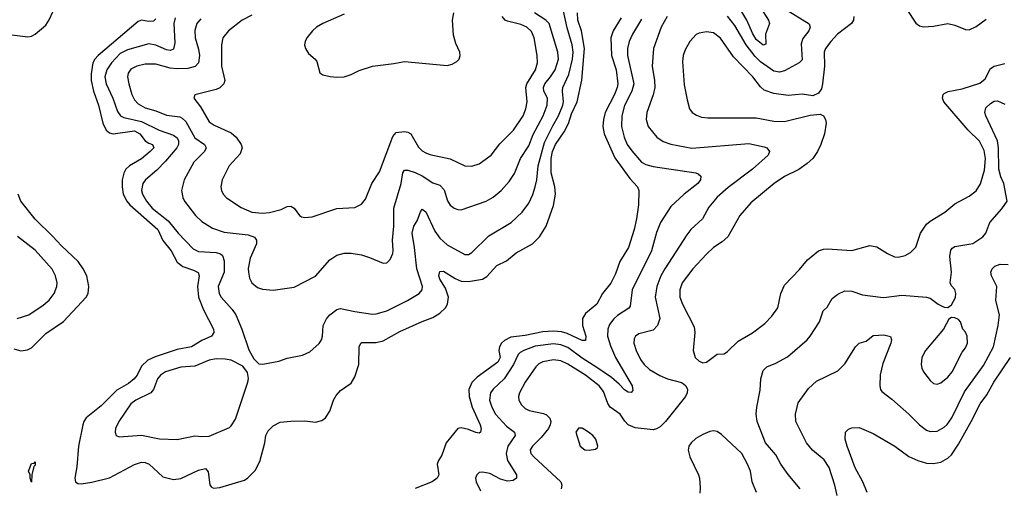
# Model space of a CAD drawing. Header units: inches. Extents: x 1305375 to 1407406, y 744550 to 841633.
# Tile 372 of 509: x 1352804 to 1358348, y 821033 to 823672. Entities that reach past the tile are written whole.
import ezdxf

# ---------------------------------------------------------------- set-up
doc = ezdxf.new("R2010")
doc.units = ezdxf.units.IN
doc.header["$MEASUREMENT"] = 0
doc.layers.add('B3852', color=7, linetype='Continuous')

msp = doc.modelspace()

# ---------------------------------------------------------------- linework, layer by layer
at = {"layer": 'B3852', "color": 5}
for points, elevation in [([(1352650, 823600.5), (1352850, 823576.2), (1352870, 823579.7), (1352890, 823591.2), (1352950, 823640.7), (1352970, 823670.3), (1352990, 823716.1), (1353010, 823767.6), (1353014.2, 823790), (1353007.1, 823870), (1352996.3, 823910), (1352985.3, 823930), (1352956.3, 823956.3), (1352890, 823990.3), (1352870.3, 824010), (1352860.8, 824030), (1352858.5, 824050), (1352872, 824130), (1352870.8, 824150), (1352818.7, 824270), (1352812.1, 824352.1), (1352774.4, 824470)], 1220), ([(1353570, 823676.3), (1353556.2, 823663.8), (1353530, 823662.3), (1353490, 823669.8), (1353470, 823662.2), (1353245.7, 823470), (1353226.5, 823450), (1353215.7, 823430), (1353206.6, 823366.6), (1353206.6, 823330), (1353219.3, 823270), (1353247, 823190), (1353272.6, 823090), (1353290, 823049.4), (1353310, 823034.8), (1353330, 823029.7), (1353450, 823046.8), (1353479.6, 823030), (1353510.1, 822990.1), (1353530, 822977), (1353551.8, 822970), (1353559.6, 822950), (1353539.1, 822930), (1353490, 822888.6), (1353421.1, 822850), (1353401.9, 822830), (1353390, 822806.9), (1353380.5, 822770), (1353380.3, 822730), (1353387.1, 822690), (1353406.3, 822650), (1353423.3, 822630), (1353580.7, 822490), (1353610, 822429.5), (1353656.8, 822370), (1353690, 822306.2), (1353722.2, 822282.2), (1353782.5, 822262.5), (1353807.8, 822247.8), (1353814.3, 822230), (1353805.5, 822170), (1353810.7, 822110), (1353837.8, 822037.8), (1353895, 821930), (1353896.9, 821910), (1353883.6, 821890), (1353830, 821866.4), (1353770.4, 821829.6), (1353690, 821815.6), (1353565.8, 821774.2), (1353525.2, 821754.8), (1353490, 821721), (1353464.4, 821670), (1353449, 821650), (1353415.7, 821624.3), (1353350, 821586.2), (1353263.1, 821496.9), (1353178.5, 821430), (1353165.3, 821410), (1353159.1, 821390), (1353134.6, 821270), (1353126.2, 821153.8), (1353114.3, 821090), (1353117.1, 821070), (1353130, 821061.1), (1353150, 821058.6), (1353210, 821068.1), (1353310, 821093.1), (1353450, 821166.4), (1353490, 821180.6), (1353510, 821179.3), (1353532, 821170), (1353610, 821098), (1353670, 821083.6), (1353710, 821089.2), (1353810, 821135), (1353850, 821144.1), (1353865.4, 821125.4), (1353873.7, 821053.7), (1353881.3, 821041.3), (1353894.4, 821034.4), (1353930, 821038.6), (1354070, 821078.5), (1354088.7, 821091.3), (1354130, 821133.8), (1354156.1, 821183.9), (1354184.1, 821290), (1354190, 821330.7), (1354202.9, 821357.1), (1354230, 821384.9), (1354270, 821404.9), (1354330, 821411.8), (1354410, 821413.4), (1354470, 821406.3), (1354504.1, 821415.9), (1354525.1, 821430), (1354550, 821468), (1354570.7, 821529.3), (1354585.1, 821554.9), (1354610, 821583.7), (1354670, 821624.9), (1354690, 821660.4), (1354714, 821730), (1354714.5, 821830), (1354723.6, 821850), (1354730, 821854.3), (1354810, 821854), (1354850, 821863.8), (1354943.8, 821916.2), (1355070, 821973), (1355130, 821994.2), (1355170, 822018.5), (1355201.5, 822050), (1355213.1, 822070), (1355217.3, 822110), (1355200.4, 822160.4), (1355170, 822211.8), (1355164.3, 822230), (1355170, 822253.4), (1355190, 822255.2), (1355254.9, 822214.9), (1355290, 822200.5), (1355330, 822198), (1355410, 822210.7), (1355434.4, 822225.6), (1355490, 822287), (1355545.2, 822314.8), (1355600, 822360), (1355690.7, 822410), (1355730, 822450.2), (1355768.7, 822510), (1355810, 822626), (1355820.8, 822690), (1355816.5, 822730), (1355796.3, 822810), (1355795.9, 822890), (1355803.4, 822930), (1355821.3, 822970), (1355870, 823040.1), (1355893.3, 823086.7), (1355910, 823141.8), (1355941.9, 823210), (1355968.6, 823331.4), (1355983.3, 823510), (1355967.2, 823610), (1355946.3, 823670), (1355944, 823710)], 1220), ([(1353678.3, 823681.7), (1353672.4, 823650), (1353677.7, 823542.3), (1353670, 823506), (1353650, 823498.4), (1353630, 823502.3), (1353570, 823529.4), (1353530, 823536.2), (1353410, 823502.9), (1353370, 823480.7), (1353319.8, 823430), (1353293.7, 823390), (1353283.9, 823350), (1353290.1, 823310), (1353327.5, 823230), (1353355.1, 823155.1), (1353371, 823131), (1353390, 823121.2), (1353490, 823099.4), (1353589.1, 823049.1), (1353670, 823021.2), (1353690, 823006.3), (1353697.9, 822990), (1353697, 822970), (1353688.1, 822950), (1353625.5, 822874.5), (1353576, 822824), (1353511.2, 822770), (1353496.5, 822750), (1353489.4, 822710.6), (1353494.8, 822690), (1353517.7, 822650), (1353550, 822610.9), (1353639.1, 822539.1), (1353695, 822470), (1353781.2, 822381.2), (1353810, 822366.5), (1353910, 822360.7), (1353933.5, 822353.5), (1353944.8, 822344.8), (1353954.3, 822314.3), (1353955, 822250), (1353921.3, 822170), (1353927.3, 822130), (1353938.9, 822110), (1354000.7, 822040.7), (1354020.5, 822010), (1354055.3, 821930), (1354093.4, 821813.4), (1354121.7, 821761.7), (1354150, 821734), (1354172.8, 821732.8), (1354262, 821750), (1354310, 821765.3), (1354396.6, 821783.4), (1354437.4, 821802.6), (1354490, 821848.9), (1354503.1, 821870), (1354508.5, 821890), (1354511.8, 821950), (1354531.6, 821988.4), (1354550, 822010.2), (1354590, 822040.3), (1354610, 822046.4), (1354691.6, 822028.4), (1354790, 822013.4), (1354810, 822014.9), (1354870, 822032.2), (1354987, 822090), (1355053.5, 822130), (1355069.8, 822150), (1355072.5, 822170), (1355039.9, 822270), (1355027.3, 822390), (1355012.9, 822470), (1355023.7, 822510), (1355041.4, 822538.6), (1355060.4, 822590), (1355070, 822604.4), (1355090, 822590.3), (1355141.9, 822481.9), (1355170, 822441.6), (1355210, 822404.5), (1355310, 822348.9), (1355330, 822350.3), (1355350, 822361.1), (1355445.1, 822454.9), (1355571.1, 822530), (1355632.4, 822587.6), (1355670, 822639.5), (1355692.6, 822687.4), (1355706.4, 822730), (1355715.2, 822770), (1355722.8, 822850), (1355758.7, 822981.3), (1355804.9, 823075.1), (1355837.3, 823130), (1355861.5, 823190), (1355865.2, 823210), (1355859.9, 823270), (1355862.4, 823290), (1355896.3, 823363.7), (1355916.8, 823450), (1355919.2, 823490), (1355914.8, 823530), (1355885.7, 823625.7), (1355863.7, 823730)], 1240), ([(1353823.8, 823676.2), (1353801.8, 823650), (1353789.5, 823610.5), (1353791.3, 823570), (1353810, 823506), (1353815.2, 823470), (1353809.5, 823430), (1353791.7, 823408.3), (1353750, 823398), (1353690, 823395.1), (1353650, 823398.8), (1353570, 823421.3), (1353510, 823421.6), (1353462.4, 823410), (1353430, 823392.5), (1353414.7, 823370), (1353411, 823350), (1353417.7, 823310), (1353435.8, 823250), (1353450, 823220.7), (1353470, 823198.2), (1353510, 823176), (1353570, 823159.6), (1353630, 823135.3), (1353704.4, 823124.4), (1353718.4, 823118.4), (1353738.3, 823098.3), (1353790, 823006.3), (1353844.7, 822970), (1353854, 822950), (1353844.6, 822930), (1353784.6, 822870), (1353730.2, 822770), (1353714.4, 822710), (1353721.8, 822670), (1353731.3, 822650), (1353792.7, 822570), (1353830, 822536.1), (1353890, 822498.6), (1353954.8, 822474.8), (1354090, 822461), (1354126.5, 822446.5), (1354137.6, 822430), (1354137.1, 822410), (1354102.2, 822330), (1354090.2, 822270.2), (1354091.1, 822250), (1354097.3, 822217.3), (1354110, 822190.4), (1354143.5, 822163.5), (1354170, 822154.6), (1354230, 822148.5), (1354350, 822166.4), (1354470, 822228.7), (1354550, 822320.2), (1354590, 822346.2), (1354630, 822358), (1354670, 822357.5), (1354727.5, 822347.5), (1354773.8, 822333.8), (1354850, 822300.7), (1354870, 822302.8), (1354890, 822321), (1354903.8, 822356.2), (1354906.5, 822373.5), (1354902.2, 822430), (1354909.9, 822510), (1354909.9, 822610.1), (1354951.3, 822748.7), (1354960.9, 822810), (1354970, 822824.9), (1354990, 822825.5), (1355030, 822810.8), (1355070, 822792.1), (1355130, 822754.2), (1355170, 822740.8), (1355193.1, 822713.1), (1355212.1, 822652.1), (1355228.2, 822628.2), (1355250, 822610.2), (1355270, 822602.4), (1355290, 822602), (1355430.6, 822649.4), (1355470, 822672.6), (1355515.1, 822710), (1355559.4, 822760.6), (1355590, 822806), (1355623.4, 822890), (1355670, 822961.3), (1355694.6, 823025.4), (1355750.4, 823130), (1355774.3, 823190), (1355774.9, 823230), (1355755.5, 823270), (1355752.2, 823290), (1355759.7, 823310), (1355793.1, 823350), (1355818.4, 823390), (1355837.9, 823450), (1355834.2, 823490), (1355784.6, 823650), (1355766.6, 823670), (1355701.6, 823710)], 1260), ([(1354630, 823702.9), (1354510, 823651.2), (1354474.9, 823630), (1354451.7, 823610), (1354421.3, 823570), (1354411.4, 823550), (1354408.1, 823530), (1354412.6, 823510), (1354430, 823480.9), (1354466.4, 823450), (1354476.1, 823436.1), (1354493, 823373), (1354510, 823362), (1354552.7, 823352.7), (1354588.4, 823348.4), (1354630, 823350.4), (1354670, 823363.7), (1354714.2, 823385.8), (1354790, 823410.3), (1354910, 823424.4), (1354970, 823437.3), (1355210, 823414.9), (1355238, 823422), (1355264.2, 823435.8), (1355277.6, 823450), (1355284.2, 823470), (1355282, 823490), (1355258.6, 823538.6), (1355245.4, 823585.4), (1355241.5, 823670), (1355248.2, 823710)], 1320), ([(1357130, 823721.9), (1357249.3, 823649.3), (1357255.2, 823630), (1357246.7, 823610), (1357213.5, 823566.5), (1357203.3, 823536.7), (1357210, 823446.3), (1357192.2, 823430), (1357110, 823383.8), (1357082.8, 823377.2), (1357050, 823382.6), (1356974.1, 823434.1), (1356944, 823464), (1356893.7, 823530), (1356830, 823639.8), (1356790, 823692.5)], 1260), ([(1356977.2, 823737.2), (1357020.6, 823670), (1357025.4, 823650), (1357003.9, 823590), (1357005.2, 823534.8), (1356990, 823528.9), (1356950, 823560.3), (1356930, 823595.4), (1356898.3, 823670), (1356842.5, 823762.5)], 1240), ([(1357798.5, 823730), (1357850, 823652), (1357870, 823636.9), (1357892.3, 823632.3), (1357950, 823634.8), (1358030, 823651.3), (1358070, 823641.9), (1358130, 823616.3), (1358150, 823615.8), (1358190, 823632.9), (1358245.3, 823674.7)], 1320), ([(1354110, 823697.9), (1354056.5, 823670), (1353979, 823610), (1353947.7, 823570), (1353939.2, 823530), (1353939.3, 823410), (1353958.2, 823330), (1353953.6, 823310), (1353931.2, 823288.8), (1353910, 823279.4), (1353790, 823248.7), (1353784.9, 823230), (1353820.8, 823180.8), (1353870, 823097.3), (1353897.8, 823077.8), (1353994.9, 823034.9), (1354022.2, 823010), (1354050.2, 822970), (1354056.1, 822950), (1354044.1, 822915.9), (1353983.2, 822850), (1353943.6, 822770), (1353936.9, 822730), (1353940.2, 822710), (1353948.9, 822690), (1353968.7, 822668.7), (1354050, 822613.8), (1354110, 822587.3), (1354170, 822581.8), (1354210, 822586.2), (1354276.8, 822603.2), (1354310, 822619.5), (1354330, 822621.6), (1354350, 822610.6), (1354379.3, 822570), (1354390, 822562), (1354410, 822558), (1354450, 822561.1), (1354590, 822608.9), (1354690, 822614.9), (1354727.3, 822632.7), (1354750, 822662), (1354786.8, 822750), (1354830, 822815.8), (1354905.5, 823014.5), (1354923.8, 823036.2), (1354970, 823042.6), (1354990, 823039.4), (1355006.3, 823030), (1355050, 822953.6), (1355070, 822933.2), (1355090, 822921.6), (1355112.4, 822912.4), (1355228.2, 822888.2), (1355310, 822848.9), (1355350, 822847.4), (1355390, 822860.3), (1355457.7, 822910), (1355507, 822973), (1355585, 823050), (1355637.7, 823130), (1355654, 823170), (1355661, 823210), (1355653.9, 823290), (1355659.6, 823310), (1355708, 823390), (1355719.5, 823430), (1355718.3, 823470), (1355701.1, 823570), (1355685.7, 823605.7), (1355659.3, 823630), (1355624.5, 823644.5), (1355550, 823662.9), (1355536.8, 823670), (1355520.6, 823690)], 1280), ([(1356190, 823682), (1356145.9, 823610), (1356131.6, 823570), (1356136.2, 823470), (1356162.7, 823390), (1356171.4, 823310), (1356168.7, 823290), (1356153.7, 823250), (1356101, 823150), (1356091, 823110), (1356087.5, 823070), (1356094.6, 823030), (1356154.9, 822894.9), (1356238.6, 822778.6), (1356282, 822730), (1356290.2, 822710), (1356288.6, 822628.6), (1356276.4, 822550), (1356263.3, 822490), (1356231.6, 822388.4), (1356182.8, 822310), (1356158.7, 822241.3), (1356131.6, 822188.4), (1356086.2, 822130), (1356053.2, 822070), (1355990, 822017.2), (1355973.5, 821990), (1355972.7, 821950), (1355991.7, 821890), (1355990, 821865.6), (1355970, 821864.8), (1355885.6, 821905.6), (1355853.6, 821913.6), (1355810, 821917.3), (1355750, 821914.1), (1355650, 821892.8), (1355570, 821884.5), (1355534.2, 821865.8), (1355517.4, 821850), (1355505.4, 821830), (1355502, 821810), (1355508.8, 821770), (1355496.5, 821743.5), (1355380.2, 821659.8), (1355350.1, 821629.9), (1355333.3, 821590), (1355333.6, 821550), (1355351.1, 821490), (1355396.3, 821390), (1355402.4, 821370), (1355398.4, 821350), (1355390, 821344.4), (1355372.4, 821347.6), (1355330, 821365), (1355290, 821374.5), (1355270, 821369.8), (1355204.4, 821290), (1355180, 821220), (1355162.2, 821190), (1355154.4, 821170), (1355163.1, 821110), (1355153.7, 821090), (1355126.7, 821070), (1355030, 821031.6)], 1220), ([(1356304.9, 823675.1), (1356253.6, 823590), (1356235.9, 823550), (1356225.1, 823510), (1356226.6, 823470), (1356262.4, 823310), (1356251.2, 823270), (1356210, 823189.7), (1356193.5, 823130), (1356191.4, 823070), (1356207.5, 823010), (1356224.4, 822970), (1356250, 822933), (1356305.6, 822870), (1356330, 822855.7), (1356370, 822845.8), (1356610.2, 822810.2), (1356624.4, 822804.4), (1356639.5, 822790), (1356636.9, 822770), (1356622, 822750), (1356544.9, 822690), (1356470, 822619.7), (1356411.1, 822530), (1356390, 822474), (1356361.5, 822370), (1356252.3, 822150), (1356240.7, 822059.3), (1356233.3, 822046.7), (1356170, 822005.5), (1356150, 821987), (1356125.3, 821954.7), (1356115.1, 821930), (1356112.6, 821890), (1356130, 821836), (1356158.6, 821770), (1356252.9, 821610), (1356256.2, 821583.8), (1356247.3, 821572.7), (1356230, 821575.1), (1356210, 821587.3), (1356179.9, 821619.9), (1356136.4, 821656.4), (1356054.2, 821714.2), (1355970, 821765.7), (1355890, 821825.4), (1355850, 821841.7), (1355810, 821847.2), (1355706.9, 821833.1), (1355641.7, 821810), (1355621.6, 821798.4), (1355610, 821786), (1355583.8, 821730), (1355531.1, 821648.9), (1355469.3, 821590.7), (1355455.3, 821570), (1355449.5, 821530), (1355462.4, 821490), (1355483.5, 821450), (1355544, 821384), (1355590.2, 821350), (1355593, 821330), (1355553.1, 821270), (1355542.1, 821230), (1355550.1, 821190), (1355600.8, 821110), (1355600.3, 821090), (1355583, 821077), (1355550, 821072.5), (1355510, 821084.7), (1355450, 821115.8), (1355410, 821124.2), (1355390, 821122), (1355377, 821110), (1355370.3, 821089.7), (1355373.2, 821070), (1355398.5, 821018.5)], 1240), ([(1356450.2, 823690), (1356415.8, 823630), (1356372.7, 823510), (1356364, 823410), (1356378.4, 823330), (1356379.1, 823290), (1356370.7, 823249.3), (1356335.6, 823150), (1356331.2, 823110), (1356342.8, 823070), (1356391.6, 823010), (1356426.9, 822986.9), (1356470, 822970.9), (1356587.8, 822947.8), (1356910, 822974.8), (1356996.3, 822956.3), (1357010.4, 822950), (1357025.3, 822930), (1357018.9, 822910), (1356930.6, 822829.4), (1356792.8, 822727.2), (1356730, 822672.7), (1356683.5, 822616.5), (1356648.1, 822550), (1356582.8, 822490), (1356559.4, 822460.6), (1356435.8, 822270), (1356414.5, 822230), (1356391.4, 822170), (1356381.4, 822110), (1356407.5, 821990), (1356394.9, 821950), (1356370, 821924.5), (1356290, 821903.1), (1356270.3, 821890), (1356264.2, 821875.8), (1356262.6, 821850), (1356274.7, 821810), (1356298.8, 821758.8), (1356319.2, 821730), (1356350, 821702.6), (1356408.4, 821668.4), (1356450.4, 821650), (1356529.5, 821629.5), (1356541.4, 821621.4), (1356554, 821610), (1356563.2, 821590), (1356561.5, 821570), (1356553, 821550), (1356440.2, 821410), (1356410, 821378.5), (1356390, 821367.3), (1356370, 821363.2), (1356270, 821374), (1356230, 821390.6), (1356210.4, 821410.4), (1356184, 821450), (1356128.8, 821490), (1356114.7, 821510), (1356090, 821579.2), (1356065.8, 821610), (1355990, 821669.9), (1355890, 821731.6), (1355850, 821750.4), (1355810, 821756.4), (1355750, 821745), (1355726.9, 821733.2), (1355710, 821718), (1355650.2, 821630), (1355618, 821570), (1355612.1, 821550), (1355615, 821530), (1355630, 821503.6), (1355650, 821481.8), (1355671.6, 821471.6), (1355753.9, 821453.9), (1355770, 821446.2), (1355788.7, 821428.7), (1355794, 821410), (1355790.9, 821390), (1355780.6, 821370), (1355740.6, 821319.3), (1355690.2, 821270), (1355677.4, 821250), (1355681.1, 821230), (1355698.3, 821210), (1355850.2, 821070), (1355856.5, 821050), (1355852.9, 821030)], 1260), ([(1357500.2, 823690), (1357497.8, 823670), (1357487.7, 823650), (1357409.3, 823590), (1357370.2, 823550), (1357341.2, 823510), (1357333.2, 823490), (1357334.5, 823410), (1357324.9, 823310), (1357317.8, 823282.2), (1357300.8, 823259.2), (1357270, 823243.5), (1357210, 823253.1), (1357130, 823245.7), (1357050, 823257.1), (1356995.4, 823275.4), (1356974.1, 823294.1), (1356931.6, 823350), (1356822.6, 823462.6), (1356750, 823567.7), (1356710, 823597.1), (1356670, 823604.4), (1356630, 823596.5), (1356612.2, 823587.8), (1356576.2, 823550), (1356550, 823502.9), (1356539.3, 823470), (1356536.4, 823436.4), (1356545.4, 823305.5), (1356561.1, 823221.1), (1356576, 823170), (1356589.4, 823149.4), (1356613.7, 823133.7), (1356643.5, 823123.5), (1356678.6, 823118.6), (1356950, 823119.3), (1357050, 823100.7), (1357110, 823098.2), (1357254.6, 823134.6), (1357310, 823139.3), (1357330.4, 823130), (1357341.6, 823110), (1357343.8, 823090), (1357335.2, 823030), (1357314.7, 822970), (1357295.6, 822930), (1357268.9, 822890), (1357238.5, 822861.5), (1357191.7, 822828.3), (1357110, 822788.2), (1357051.4, 822750), (1356919.7, 822640.3), (1356858, 822570), (1356790.9, 822449.1), (1356759.6, 822420.4), (1356710, 822388.4), (1356670, 822352), (1356593.6, 822270), (1356534.4, 822190), (1356521, 822150), (1356521.4, 822110), (1356535.9, 822070), (1356601.7, 821941.7), (1356606, 821910), (1356595.6, 821810), (1356607.4, 821770), (1356628.7, 821750), (1356650, 821739.6), (1356670, 821743.6), (1356730, 821788.4), (1356770, 821790.6), (1356790, 821803), (1356850, 821861.1), (1356930, 821908.7), (1356998.9, 821961.1), (1357038.2, 822001.8), (1357072.6, 822050), (1357090, 822130.8), (1357110, 822176.4), (1357194.6, 822265.4), (1357239.4, 822320.6), (1357301.6, 822370), (1357330, 822380.2), (1357350, 822381.2), (1357490, 822371.5), (1357590, 822400.2), (1357630, 822392.8), (1357690, 822355.6), (1357730, 822337.3), (1357750, 822334.9), (1357790, 822344.4), (1357819.8, 822360.2), (1357849, 822391), (1357876.8, 822470), (1357910, 822521.5), (1357930, 822538), (1358012.4, 822587.6), (1358070, 822635.3), (1358150, 822678.9), (1358190, 822708.9), (1358213, 822747), (1358235.7, 822824.3), (1358241.6, 822890), (1358234.6, 822934.6), (1358207.3, 822987.3), (1358143.7, 823050), (1358007.9, 823210), (1358000.4, 823230), (1358003, 823250), (1358010, 823256.5), (1358032.4, 823267.6), (1358110, 823281.9), (1358210, 823313.9), (1358240.4, 823339.6), (1358270, 823396.5), (1358290.5, 823409.5), (1358350, 823425.8)], 1280), ([(1357198.5, 821030), (1357130, 821111.2), (1357089.9, 821169.9), (1357061.5, 821221.5), (1357003.1, 821290), (1356955.8, 821410), (1356949.8, 821450), (1356954.5, 821490), (1356973.3, 821586.7), (1356977.7, 821650), (1356990, 821697.1), (1357010, 821717.8), (1357061.8, 821738.2), (1357126.9, 821773.1), (1357236.9, 821870), (1357255.1, 821890), (1357306.6, 821970), (1357328.3, 822031.7), (1357350, 822054), (1357378.9, 822101.1), (1357410, 822127.2), (1357450, 822144.9), (1357490, 822143.6), (1357550, 822122), (1357650, 822108.9), (1357670, 822107.8), (1357770, 822121.2), (1357910.3, 822110.3), (1357930, 822104), (1357974.8, 822070), (1358010, 822053.4), (1358030, 822050.8), (1358050, 822066), (1358072.1, 822107.9), (1358074.7, 822130), (1358070, 822153.2), (1358050, 822173.2), (1358043, 822190), (1358051.1, 822250), (1358041.2, 822338.8), (1358045.8, 822374.2), (1358054, 822386), (1358070, 822395.3), (1358170, 822411.5), (1358226.6, 822450), (1358243.1, 822470), (1358266.9, 822530), (1358333.8, 822606.2), (1358363.9, 822650), (1358345.8, 822750), (1358327.8, 822787.8), (1358317.3, 822830), (1358314.8, 822950), (1358309.6, 822989.6), (1358243.4, 823130), (1358237.8, 823150), (1358244.7, 823175.3), (1358270, 823200.9), (1358290, 823212.3), (1358310, 823215.3), (1358350, 823196.9)], 1260), ([(1352770, 821817.8), (1352810, 821806.5), (1352846.9, 821813.1), (1352870, 821825), (1352950, 821905.1), (1353050, 821973), (1353177.6, 822110), (1353189.8, 822130.2), (1353193.7, 822170), (1353181.4, 822230), (1353161.5, 822270), (1353133.3, 822310), (1353038.4, 822398.4), (1352990, 822452), (1352890, 822547.9), (1352810.4, 822650.4), (1352795, 822690)], 1220), ([(1352790, 821988.5), (1352854.7, 822010), (1352936.1, 822063.9), (1352970, 822092.3), (1352997, 822130), (1353012.2, 822170), (1353014.5, 822190), (1353005.7, 822230), (1352986.7, 822266.8), (1352890, 822373.8), (1352790.9, 822450.9)], 1240), ([(1357407.5, 820992.5), (1357394, 821050), (1357361.6, 821150), (1357334.2, 821194.2), (1357267.7, 821247.7), (1357233.8, 821290), (1357173.3, 821410), (1357171.8, 821450), (1357186.4, 821513.6), (1357244.8, 821595.2), (1357290, 821637.3), (1357410, 821694.4), (1357450, 821734.9), (1357510, 821830.4), (1357530, 821850.3), (1357570, 821861.3), (1357610, 821892.9), (1357670, 821897.4), (1357707.7, 821887.7), (1357713, 821870), (1357708.2, 821850), (1357664, 821736.1), (1357648.6, 821671.4), (1357646.7, 821610), (1357650.2, 821590.2), (1357657.6, 821577.6), (1357715.1, 821535.1), (1357810.8, 821450.8), (1357870.3, 821390), (1357910, 821361.2), (1357930, 821352.3), (1357970, 821355.9), (1358010, 821376.9), (1358026.8, 821393.2), (1358052.4, 821430), (1358124.4, 821575.6), (1358230, 821724.2), (1358287.7, 821830), (1358313.8, 821950), (1358320.2, 822010), (1358299.4, 822090), (1358306, 822170), (1358275.9, 822230), (1358272.5, 822250), (1358280.3, 822270), (1358295.2, 822284.8), (1358325.2, 822294.8), (1358370, 822293.3)], 1240), ([(1357575.7, 821010), (1357550.4, 821070.4), (1357508.1, 821148.1), (1357463.5, 821270), (1357451.2, 821310), (1357454, 821350), (1357470, 821366), (1357490, 821374), (1357530, 821374.9), (1357610, 821342), (1357731.3, 821271.3), (1357810, 821213), (1357860.4, 821190), (1357910, 821175.5), (1357950, 821172), (1357990, 821180.2), (1358030, 821202), (1358050, 821221.8), (1358090, 821282.4), (1358162.1, 821410), (1358211.1, 821508.9), (1358250, 821559.3), (1358289.3, 821630), (1358382.1, 821770)], 1220), ([(1356951.5, 821010), (1356928, 821070), (1356917.7, 821130), (1356902, 821170), (1356870, 821229.6), (1356755.9, 821335.9), (1356730, 821352.6), (1356710, 821356), (1356690, 821353.3), (1356650, 821336.5), (1356610, 821313.8), (1356583.9, 821290), (1356571.4, 821270), (1356568.3, 821248.3), (1356576.1, 821210), (1356626.7, 821110), (1356632.2, 821090), (1356635.6, 821035.6), (1356633.7, 821006.3)], 1280)]:
    msp.add_lwpolyline(points, dxfattribs=dict(at, elevation=elevation))
for points, elevation in [([(1358050, 821995.3), (1358034.8, 821985.2), (1358005.5, 821930), (1357903.6, 821810), (1357883.6, 821770), (1357879.5, 821730), (1357882.6, 821710), (1357892, 821690), (1357930, 821640.4), (1357950, 821623.7), (1357970, 821619.5), (1357990, 821626.3), (1358030, 821659.2), (1358054.6, 821690), (1358110, 821800.7), (1358130, 821824.9), (1358139.7, 821850), (1358138.9, 821890), (1358130, 821912.7), (1358115.1, 821930), (1358101.2, 821970), (1358090, 821984), (1358070, 821994)], 1260), ([(1353910, 821762.9), (1353870, 821754.6), (1353790, 821721.5), (1353710, 821716), (1353625.3, 821690), (1353595.6, 821670), (1353579.7, 821650), (1353556.5, 821590), (1353542.3, 821570), (1353457.6, 821530), (1353430, 821508.3), (1353361.1, 821410), (1353342.6, 821370), (1353341.3, 821350), (1353347.7, 821330), (1353363.9, 821323.9), (1353490, 821332.4), (1353590, 821311.4), (1353690, 821308.1), (1353790, 821328), (1353830, 821324.4), (1353870, 821327.1), (1353984.4, 821375.6), (1353995.2, 821384.8), (1354017.8, 821422.2), (1354088, 821630), (1354091.7, 821651.7), (1354085.6, 821685.6), (1354060.1, 821720.1), (1353994.1, 821754.1), (1353961.3, 821761.3)], 1240), ([(1355950, 821371.8), (1355935.5, 821350), (1355959.1, 821270), (1355986, 821250), (1356010, 821248.2), (1356045.6, 821254.4), (1356057.2, 821262.8), (1356059, 821270), (1356047.3, 821310), (1356031.6, 821330), (1356006, 821350), (1355970, 821371.6)], 1280), ([(1352870, 821068), (1352862, 821090), (1352862, 821110), (1352852.7, 821130), (1352870, 821172.7), (1352885.6, 821174.4), (1352890, 821182), (1352890, 821164), (1352883.4, 821156.6), (1352872, 821110)], 1180)]:
    msp.add_lwpolyline(points, close=True, dxfattribs=dict(at, elevation=elevation))

doc.saveas('drawing.dxf')
